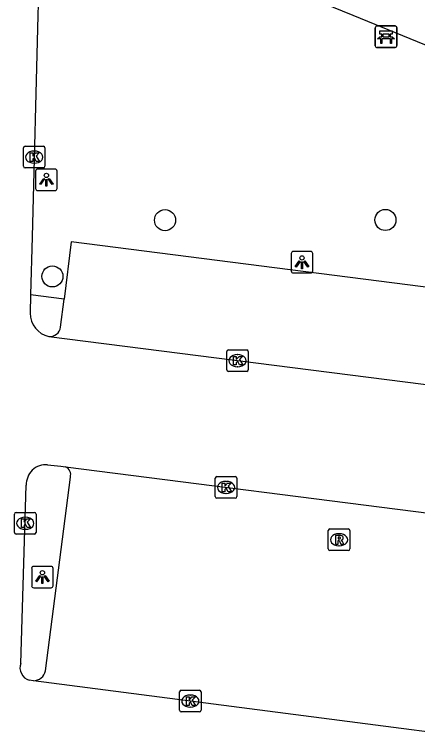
# Model space of a CAD drawing. Extents: x 160026 to 161302, y 384757 to 385701.
# Drawn here: x 160675.77 to 160694.48, y 384966.39 to 385000.05 of the extents above; entities that cross this region are included whole.
import ezdxf

# ---------------------------------------------------------------- set-up
doc = ezdxf.new("R2010")
doc.units = 0
for name, color, linetype in [('IMGEO_Bank', 7, 'Continuous'), ('IMGEO_Boom', 7, 'Continuous'), ('IMGEO_Kolk', 7, 'Continuous'), ('IMGEO_Lichtpunt', 7, 'Continuous'), ('IMGEO_Parkeervlak_open', 7, 'Continuous'), ('IMGEO_Rijbaan_lokaal_open', 7, 'Continuous'), ('IMGEO_Rioolput', 7, 'Continuous'), ('IMGEO_Verkeerseiland_open', 7, 'Continuous'), ('IMGEO_Voetpad_open', 7, 'Continuous')]:
    doc.layers.add(name, color=color, linetype=linetype)

msp = doc.modelspace()

# ---------------------------------------------------------------- linework, layer by layer
at = {"layer": 'IMGEO_Bank'}
for p, q in [((160692.521, 384998.593), (160692.521, 384999.434)), ((160692.521, 384999.434), (160692.521, 384998.593)), ((160692.596, 384999.518), (160693.437, 384999.518)), ((160693.437, 384999.518), (160692.596, 384999.518)), ((160693.521, 384999.443), (160693.521, 384998.602)), ((160693.521, 384998.602), (160693.521, 384999.443)), ((160692.83, 384999.024), (160692.83, 384999.13)), ((160692.874, 384999.13), (160692.874, 384999.024)), ((160693.162, 384999.136), (160692.88, 384999.136)), ((160693.168, 384999.024), (160693.168, 384999.13)), ((160693.212, 384999.13), (160693.212, 384999.024)), ((160693.218, 384998.916), (160692.825, 384998.916)), ((160692.88, 384999.018), (160693.162, 384999.018)), ((160693.446, 384998.518), (160692.605, 384998.518)), ((160692.605, 384998.518), (160693.446, 384998.518))]:
    msp.add_line(p, q, dxfattribs=at)
for points in [[(160692.824, 384999.136), (160692.738, 384999.136), (160692.738, 384999.297), (160693.301, 384999.297), (160693.301, 384999.136), (160693.218, 384999.136)], [(160692.768, 384998.916), (160692.626, 384998.916), (160692.738, 384999.018), (160692.824, 384999.018)], [(160692.818, 384998.909), (160692.818, 384998.702), (160692.775, 384998.702), (160692.775, 384998.909)], [(160693.218, 384999.018), (160693.301, 384999.018), (160693.413, 384998.916), (160693.274, 384998.916)], [(160693.268, 384998.909), (160693.268, 384998.702), (160693.224, 384998.702), (160693.224, 384998.909)]]:
    msp.add_lwpolyline(points, dxfattribs=at)
for centre, radius, start, end in [((160692.599, 384999.44), 0.0779, 92.4484, 184.2845), ((160692.599, 384999.44), 0.0779, 92.4484, 184.2845), ((160693.443, 384999.44), 0.0779, 2.4484, 94.2845), ((160693.443, 384999.44), 0.0779, 2.4484, 94.2845), ((160692.823, 384999.129), 0.00671, 2.8957, 87.1043), ((160692.88, 384999.129), 0.00671, 92.8957, 177.1043), ((160693.162, 384999.129), 0.00671, 2.8957, 87.1043), ((160693.219, 384999.129), 0.00671, 92.8957, 177.1043), ((160692.768, 384998.909), 0.00671, 2.8957, 87.1043), ((160692.825, 384998.909), 0.00671, 92.8957, 177.1043), ((160692.823, 384999.025), 0.00671, 272.8957, 357.1043), ((160692.88, 384999.025), 0.00671, 182.8957, 267.1043), ((160693.162, 384999.025), 0.00671, 272.8957, 357.1043), ((160693.219, 384999.025), 0.00671, 182.8957, 267.1043), ((160693.217, 384998.909), 0.00671, 2.8957, 87.1043), ((160693.274, 384998.909), 0.00671, 92.8957, 177.1043), ((160692.599, 384998.596), 0.0779, 182.4484, 274.2845), ((160692.599, 384998.596), 0.0779, 182.4484, 274.2845), ((160693.443, 384998.596), 0.0779, 272.4484, 4.2845), ((160693.443, 384998.596), 0.0779, 272.4484, 4.2845)]:
    msp.add_arc(centre, radius, start, end, dxfattribs=at)
at = {"layer": 'IMGEO_Boom'}
for centre in [(160692.991, 384990.509), (160682.759, 384990.5), (160677.531, 384987.888)]:
    msp.add_circle(centre, 0.489, dxfattribs=at)
at = {"layer": 'IMGEO_Kolk'}
for p, q in [((160676.184, 384993.002), (160676.184, 384993.854)), ((160676.259, 384993.928), (160677.111, 384993.928)), ((160676.672, 384993.708), (160676.697, 384993.708)), ((160677.185, 384993.854), (160677.185, 384993.002)), ((160676.695, 384993.148), (160676.67, 384993.148)), ((160677.111, 384992.928), (160676.259, 384992.928)), ((160685.623, 384983.552), (160685.623, 384984.404)), ((160685.698, 384984.478), (160686.55, 384984.478)), ((160686.624, 384984.404), (160686.624, 384983.552)), ((160686.111, 384984.258), (160686.136, 384984.258)), ((160686.134, 384983.698), (160686.109, 384983.698)), ((160686.55, 384983.478), (160685.698, 384983.478)), ((160685.167, 384978.595), (160686.019, 384978.595)), ((160685.092, 384977.669), (160685.092, 384978.521)), ((160685.58, 384978.375), (160685.605, 384978.375)), ((160686.093, 384978.521), (160686.093, 384977.669)), ((160686.019, 384977.595), (160685.167, 384977.595)), ((160685.603, 384977.815), (160685.578, 384977.815)), ((160675.845, 384976.928), (160676.697, 384976.928)), ((160675.77, 384976.002), (160675.77, 384976.854)), ((160676.258, 384976.708), (160676.283, 384976.708)), ((160676.771, 384976.854), (160676.771, 384976.002)), ((160676.697, 384975.928), (160675.845, 384975.928)), ((160676.281, 384976.148), (160676.256, 384976.148)), ((160683.432, 384967.748), (160683.432, 384968.6)), ((160683.507, 384968.674), (160684.359, 384968.674)), ((160683.92, 384968.454), (160683.945, 384968.454)), ((160684.433, 384968.6), (160684.433, 384967.748)), ((160683.943, 384967.894), (160683.918, 384967.894)), ((160684.359, 384967.674), (160683.507, 384967.674))]:
    msp.add_line(p, q, dxfattribs=at)
for points in [[(160676.184, 384993.002), (160676.184, 384993.854)], [(160676.259, 384993.928), (160677.111, 384993.928)], [(160677.185, 384993.854), (160677.185, 384993.002)], [(160676.505, 384993.628), (160676.628, 384993.628), (160676.628, 384993.477), (160676.758, 384993.628), (160676.922, 384993.628), (160676.776, 384993.477), (160676.929, 384993.228), (160676.777, 384993.228), (160676.692, 384993.392), (160676.628, 384993.325), (160676.628, 384993.228), (160676.505, 384993.228), (160676.505, 384993.628)], [(160677.111, 384992.928), (160676.259, 384992.928)], [(160685.623, 384983.552), (160685.623, 384984.404)], [(160685.698, 384984.478), (160686.55, 384984.478)], [(160686.624, 384984.404), (160686.624, 384983.552)], [(160685.944, 384984.178), (160686.067, 384984.178), (160686.067, 384984.027), (160686.197, 384984.178), (160686.361, 384984.178), (160686.215, 384984.027), (160686.368, 384983.778), (160686.216, 384983.778), (160686.131, 384983.942), (160686.067, 384983.875), (160686.067, 384983.778), (160685.944, 384983.778), (160685.944, 384984.178)], [(160686.55, 384983.478), (160685.698, 384983.478)], [(160685.167, 384978.595), (160686.019, 384978.595)], [(160685.092, 384977.669), (160685.092, 384978.521)], [(160685.413, 384978.295), (160685.536, 384978.295), (160685.536, 384978.144), (160685.666, 384978.295), (160685.83, 384978.295), (160685.684, 384978.144), (160685.837, 384977.895), (160685.685, 384977.895), (160685.6, 384978.059), (160685.536, 384977.992), (160685.536, 384977.895), (160685.413, 384977.895), (160685.413, 384978.295)], [(160686.093, 384978.521), (160686.093, 384977.669)], [(160686.019, 384977.595), (160685.167, 384977.595)], [(160675.845, 384976.928), (160676.697, 384976.928)], [(160675.77, 384976.002), (160675.77, 384976.854)], [(160676.091, 384976.628), (160676.214, 384976.628), (160676.214, 384976.477), (160676.344, 384976.628), (160676.508, 384976.628), (160676.362, 384976.477), (160676.515, 384976.228), (160676.363, 384976.228), (160676.278, 384976.392), (160676.214, 384976.325), (160676.214, 384976.228), (160676.091, 384976.228), (160676.091, 384976.628)], [(160676.771, 384976.854), (160676.771, 384976.002)], [(160676.697, 384975.928), (160675.845, 384975.928)], [(160683.432, 384967.748), (160683.432, 384968.6)], [(160683.507, 384968.674), (160684.359, 384968.674)], [(160684.433, 384968.6), (160684.433, 384967.748)], [(160683.753, 384968.374), (160683.876, 384968.374), (160683.876, 384968.223), (160684.006, 384968.374), (160684.17, 384968.374), (160684.024, 384968.223), (160684.177, 384967.974), (160684.025, 384967.974), (160683.94, 384968.138), (160683.876, 384968.071), (160683.876, 384967.974), (160683.753, 384967.974), (160683.753, 384968.374)], [(160684.359, 384967.674), (160683.507, 384967.674)]]:
    msp.add_lwpolyline(points, dxfattribs=at)
for centre, start, end in [((160676.261, 384993.852), 91.552, 178.448), ((160676.261, 384993.852), 91.552, 178.448), ((160677.109, 384993.852), 1.552, 88.448), ((160677.109, 384993.852), 1.552, 88.448), ((160676.261, 384993.004), 181.552, 268.448), ((160676.261, 384993.004), 181.552, 268.448), ((160677.109, 384993.004), 271.552, 358.448), ((160677.109, 384993.004), 271.552, 358.448), ((160685.7, 384984.402), 91.552, 178.448), ((160685.7, 384984.402), 91.552, 178.448), ((160686.548, 384984.402), 1.552, 88.448), ((160686.548, 384984.402), 1.552, 88.448), ((160685.7, 384983.554), 181.552, 268.448), ((160685.7, 384983.554), 181.552, 268.448), ((160686.548, 384983.554), 271.552, 358.448), ((160686.548, 384983.554), 271.552, 358.448), ((160685.169, 384978.519), 91.552, 178.448), ((160685.169, 384978.519), 91.552, 178.448), ((160686.017, 384978.519), 1.552, 88.448), ((160686.017, 384978.519), 1.552, 88.448), ((160685.169, 384977.671), 181.552, 268.448), ((160685.169, 384977.671), 181.552, 268.448), ((160686.017, 384977.671), 271.552, 358.448), ((160686.017, 384977.671), 271.552, 358.448), ((160675.847, 384976.852), 91.552, 178.448), ((160675.847, 384976.852), 91.552, 178.448), ((160676.695, 384976.852), 1.552, 88.448), ((160676.695, 384976.852), 1.552, 88.448), ((160675.847, 384976.004), 181.552, 268.448), ((160675.847, 384976.004), 181.552, 268.448), ((160676.695, 384976.004), 271.552, 358.448), ((160676.695, 384976.004), 271.552, 358.448), ((160683.509, 384968.598), 91.552, 178.448), ((160683.509, 384968.598), 91.552, 178.448), ((160684.357, 384968.598), 1.552, 88.448), ((160684.357, 384968.598), 1.552, 88.448), ((160683.509, 384967.75), 181.552, 268.448), ((160683.509, 384967.75), 181.552, 268.448), ((160684.357, 384967.75), 271.552, 358.448), ((160684.357, 384967.75), 271.552, 358.448)]:
    msp.add_arc(centre, 0.0765, start, end, dxfattribs=at)
for centre, major_axis, ratio, start_param, end_param in [((160676.671, 384993.428), (-0.387, 0.002), 0.722429, 4.712389, 7.853982), ((160676.696, 384993.428), (-0.39, 0.002), 0.717154, 1.570796, 4.712389), ((160686.11, 384983.978), (-0.387, 0.002), 0.722429, 4.712389, 7.853982), ((160686.135, 384983.978), (-0.39, 0.002), 0.717154, 1.570796, 4.712389), ((160685.579, 384978.095), (-0.387, 0.002), 0.722429, 4.712389, 7.853982), ((160685.604, 384978.095), (-0.39, 0.002), 0.717154, 1.570796, 4.712389), ((160676.257, 384976.428), (-0.387, 0.002), 0.722429, 4.712389, 7.853982), ((160676.282, 384976.428), (-0.39, 0.002), 0.717154, 1.570796, 4.712389), ((160683.919, 384968.174), (-0.387, 0.002), 0.722429, 4.712389, 7.853982), ((160683.944, 384968.174), (-0.39, 0.002), 0.717154, 1.570796, 4.712389)]:
    msp.add_ellipse(centre, major_axis=major_axis, ratio=ratio, start_param=start_param, end_param=end_param, dxfattribs=at)
at = {"layer": 'IMGEO_Lichtpunt'}
for p, q in [((160676.752, 384992.777), (160676.752, 384991.97)), ((160676.752, 384992.777), (160676.752, 384991.97)), ((160677.654, 384992.872), (160676.846, 384992.872)), ((160677.654, 384992.872), (160676.846, 384992.872)), ((160677.748, 384991.97), (160677.748, 384992.777)), ((160677.748, 384991.97), (160677.748, 384992.777)), ((160676.846, 384991.876), (160677.654, 384991.876)), ((160676.846, 384991.876), (160677.654, 384991.876)), ((160689.521, 384989.046), (160688.713, 384989.046)), ((160689.521, 384989.046), (160688.713, 384989.046)), ((160688.619, 384988.951), (160688.619, 384988.144)), ((160688.619, 384988.951), (160688.619, 384988.144)), ((160689.615, 384988.144), (160689.615, 384988.951)), ((160689.615, 384988.144), (160689.615, 384988.951)), ((160688.713, 384988.05), (160689.521, 384988.05)), ((160688.713, 384988.05), (160689.521, 384988.05)), ((160676.568, 384974.334), (160676.568, 384973.527)), ((160676.568, 384974.334), (160676.568, 384973.527)), ((160677.47, 384974.429), (160676.662, 384974.429)), ((160677.47, 384974.429), (160676.662, 384974.429)), ((160677.564, 384973.527), (160677.564, 384974.334)), ((160677.564, 384973.527), (160677.564, 384974.334)), ((160676.662, 384973.433), (160677.47, 384973.433)), ((160676.662, 384973.433), (160677.47, 384973.433))]:
    msp.add_line(p, q, dxfattribs=at)
for points in [[(160677.126, 384992.441), (160677.165, 384992.413), (160676.977, 384992.151), (160676.939, 384992.178), (160677.126, 384992.441)], [(160677.228, 384992.393), (160677.275, 384992.393), (160677.275, 384992.071), (160677.228, 384992.071), (160677.228, 384992.393)], [(160677.338, 384992.413), (160677.376, 384992.44), (160677.563, 384992.178), (160677.524, 384992.15), (160677.338, 384992.413)], [(160688.993, 384988.615), (160689.032, 384988.587), (160688.844, 384988.325), (160688.806, 384988.352), (160688.993, 384988.615)], [(160689.095, 384988.567), (160689.142, 384988.567), (160689.142, 384988.245), (160689.095, 384988.245), (160689.095, 384988.567)], [(160689.205, 384988.587), (160689.243, 384988.614), (160689.43, 384988.352), (160689.391, 384988.324), (160689.205, 384988.587)], [(160676.942, 384973.998), (160676.981, 384973.97), (160676.793, 384973.708), (160676.755, 384973.735), (160676.942, 384973.998)], [(160677.044, 384973.95), (160677.091, 384973.95), (160677.091, 384973.628), (160677.044, 384973.628), (160677.044, 384973.95)], [(160677.154, 384973.97), (160677.192, 384973.997), (160677.379, 384973.735), (160677.34, 384973.707), (160677.154, 384973.97)]]:
    msp.add_lwpolyline(points, dxfattribs=at)
for centre in [(160677.251, 384992.575), (160689.118, 384988.749), (160677.067, 384974.132)]:
    msp.add_circle(centre, 0.0994, dxfattribs=at)
for centre, start, end in [((160676.846, 384992.777), 90, 180), ((160676.846, 384992.777), 90, 180), ((160677.654, 384992.777), 0, 90), ((160677.654, 384992.777), 0, 90), ((160676.846, 384991.97), 180, 270), ((160676.846, 384991.97), 180, 270), ((160677.654, 384991.97), 270, 0), ((160677.654, 384991.97), 270, 360), ((160688.713, 384988.951), 90, 180), ((160688.713, 384988.951), 90, 180), ((160689.521, 384988.951), 0, 90), ((160689.521, 384988.951), 0, 90), ((160688.713, 384988.144), 180, 270), ((160688.713, 384988.144), 180, 270), ((160689.521, 384988.144), 270, 0), ((160689.521, 384988.144), 270, 360), ((160676.662, 384974.334), 90, 180), ((160676.662, 384974.334), 90, 180), ((160677.47, 384974.334), 0, 90), ((160677.47, 384974.334), 0, 90), ((160676.662, 384973.527), 180, 270), ((160676.662, 384973.527), 180, 270), ((160677.47, 384973.527), 270, 0), ((160677.47, 384973.527), 270, 360)]:
    msp.add_arc(centre, 0.0946, start, end, dxfattribs=at)
at = {"layer": 'IMGEO_Parkeervlak_open'}
for points in [[(160718.075, 384981.109), (160718.464, 384984.375), (160678.395, 384989.494), (160678.069, 384986.84)], [(160677.91, 384985.54), (160678.069, 384986.84)], [(160677.214, 384969.582), (160678.363, 384978.57)]]:
    msp.add_lwpolyline(points, dxfattribs=at)
for centre, radius, start, end in [((160677.404, 384985.605), 0.51, 265.068, 352.6317), ((160677.985, 384978.685), 0.395, 343.0661, 66.4537), ((160676.626, 384969.721), 0.605, 271.8476, 346.6654)]:
    msp.add_arc(centre, radius, start, end, dxfattribs=at)
at = {"layer": 'IMGEO_Rijbaan_lokaal_open'}
for points in [[(160676.913, 385002.119), (160676.858, 385000), (160676.587, 384989.725), (160676.515, 384987.031)], [(160676.515, 384987.031), (160676.493, 384986.185)], [(160677.36, 384985.097), (160718.359, 384979.882)], [(160677.308, 384979.145), (160677.923, 384979.075), (160678.143, 384979.047)], [(160678.143, 384979.047), (160713.571, 384974.525)], [(160676.058, 384969.925), (160676.319, 384978.192)], [(160676.645, 384969.117), (160676.455, 384969.142)], [(160712.231, 384964.508), (160676.645, 384969.117)]]:
    msp.add_lwpolyline(points, dxfattribs=at)
for centre, radius, start, end in [((160677.626, 384986.198), 1.133, 180.6687, 256.4322), ((160677.233, 384978.233), 0.915, 85.2817, 182.5943), ((160676.627, 384969.721), 0.604, 160.3058, 253.4664)]:
    msp.add_arc(centre, radius, start, end, dxfattribs=at)
at = {"layer": 'IMGEO_Rioolput'}
for p, q in [((160690.336, 384975.238), (160690.336, 384976.09)), ((160690.411, 384976.164), (160691.263, 384976.164)), ((160690.824, 384975.944), (160690.849, 384975.944)), ((160691.337, 384976.09), (160691.337, 384975.238)), ((160690.847, 384975.384), (160690.822, 384975.384)), ((160691.263, 384975.164), (160690.411, 384975.164))]:
    msp.add_line(p, q, dxfattribs=at)
for points in [[(160690.336, 384975.238), (160690.336, 384976.09)], [(160690.411, 384976.164), (160691.263, 384976.164)], [(160690.925, 384975.862), (160690.673, 384975.864), (160690.673, 384975.464)], [(160691.337, 384976.09), (160691.337, 384975.238)], [(160690.673, 384975.464), (160690.797, 384975.464), (160690.797, 384975.626), (160690.808, 384975.626)], [(160690.851, 384975.783), (160690.797, 384975.783), (160690.797, 384975.702)], [(160690.797, 384975.702), (160690.849, 384975.702)], [(160690.855, 384975.597), (160690.926, 384975.464), (160691.066, 384975.464), (160691.001, 384975.59)], [(160691.263, 384975.164), (160690.411, 384975.164)]]:
    msp.add_lwpolyline(points, dxfattribs=at)
for centre, radius, start, end in [((160690.413, 384976.088), 0.0765, 91.552, 178.448), ((160690.413, 384976.088), 0.0765, 91.552, 178.448), ((160690.924, 384975.752), 0.109, 350.3612, 89.416), ((160691.261, 384976.088), 0.0765, 1.552, 88.448), ((160691.261, 384976.088), 0.0765, 1.552, 88.448), ((160690.807, 384975.573), 0.0533, 26.0293, 88.6989), ((160690.833, 384975.891), 0.19, 274.7715, 282.9687), ((160690.857, 384975.687), 0.0964, 77.0061, 93.1865), ((160690.871, 384975.744), 0.0378, 276.6634, 79.6772), ((160690.922, 384975.752), 0.112, 277.5842, 350.9817), ((160690.906, 384975.537), 0.108, 29.5134, 73.7905), ((160690.413, 384975.24), 0.0765, 181.552, 268.448), ((160690.413, 384975.24), 0.0765, 181.552, 268.448), ((160691.261, 384975.24), 0.0765, 271.552, 358.448), ((160691.261, 384975.24), 0.0765, 271.552, 358.448)]:
    msp.add_arc(centre, radius, start, end, dxfattribs=at)
for centre, major_axis, ratio, start_param, end_param in [((160690.823, 384975.664), (-0.387, 0.002), 0.722429, 4.712389, 7.853982), ((160690.848, 384975.664), (-0.39, 0.002), 0.717154, 1.570796, 4.712389)]:
    msp.add_ellipse(centre, major_axis=major_axis, ratio=ratio, start_param=start_param, end_param=end_param, dxfattribs=at)
at = {"layer": 'IMGEO_Verkeerseiland_open'}
msp.add_lwpolyline([(160678.069, 384986.84), (160676.515, 384987.031)], dxfattribs=at)
at = {"layer": 'IMGEO_Voetpad_open'}
msp.add_lwpolyline([(160722.152, 384987.458), (160691.49, 385000), (160681.797, 385003.965), (160681.887, 385001.944), (160676.913, 385002.119)], dxfattribs=at)

doc.saveas('drawing.dxf')
